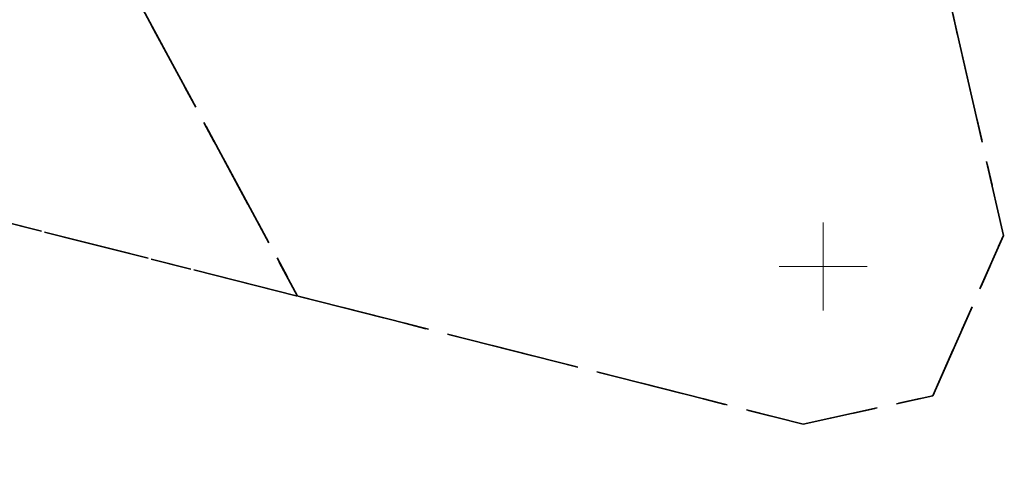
# Model space of a CAD drawing. Header units: metres. Extents: x 538891 to 1080079, y 6588829 to 13178720.
# Tile 554 of 656: x 539913 to 539958, y 6589340 to 6589361. Entities that reach past the tile are written whole.
import ezdxf

# ---------------------------------------------------------------- set-up
doc = ezdxf.new("R2010")
doc.units = ezdxf.units.M
doc.header["$LTSCALE"] = 0.4
doc.linetypes.add('KATASTRIPIIR', pattern=[17.5, 10, -2.5, 2.5, -2.5])
doc.layers.add('GEO', color=7, linetype='Continuous')

# ---------------------------------------------------------------- blocks, each defined once
blk = doc.blocks.new('VKORIS')
at = {"color": 7, "linetype": 'Continuous', "lineweight": 9}
for p, q in [((0, 4), (0, -4)), ((-4, 0), (4, 0))]:
    blk.add_line(p, q, dxfattribs=at)

msp = doc.modelspace()

# ---------------------------------------------------------------- linework, layer by layer
at = {"layer": 'GEO', "color": 35, "linetype": 'KATASTRIPIIR', "lineweight": 35, "true_color": 0xb1703a, "flags": 128}
for points in [[(539443.01, 6589409.31), (539452.71, 6589448.01), (539474.09, 6589442.7), (539521.35, 6589512.66), (539531.92, 6589505.27), (539524.3, 6589495.39), (539522.08, 6589499.6), (539481.56, 6589440.85), (539563.86, 6589420.43), (539625.52, 6589405.13), (539608.81, 6589440.29), (539609.75, 6589442.99), (539608, 6589446.67), (539559.55, 6589546.11), (539564.46, 6589553.36), (539630.53, 6589415.87), (539746.58, 6589386.48), (539806.68, 6589371.25), (539851.41, 6589359.92), (539871.95, 6589354.72), (539867.18, 6589363.58), (539926.12, 6589348.66), (539949.09, 6589342.84), (539954.98, 6589344.13), (539958.19, 6589351.42), (539955.18, 6589364.57), (539908.73, 6589450.44), (539900.61, 6589446.07), (539894.15, 6589442.58), (539889.14, 6589451.77), (539891.02, 6589452.73), (539900.13, 6589457.61), (539896.12, 6589465.27), (539900.48, 6589467.33), (539893.45, 6589480.29), (539898.64, 6589483.31), (539888.11, 6589505.36), (539888.27, 6589511.95), (539890.68, 6589517.36), (539894.85, 6589504.16), (539935.41, 6589429.13), (539960.79, 6589380.36), (539989.71, 6589324.88), (539996.79, 6589323.09), (540010.36, 6589318.34), (540064.33, 6589299.46), (540078.61, 6589294.78), (540116.43, 6589314.56), (540134.41, 6589272.73), (540099.44, 6589253.16), (539963.84, 6589287.14), (539909.52, 6589298.37), (539763.13, 6589328.62), (539689.49, 6589347.26), (539661.86, 6589354.25), (539600.04, 6589369.91), (539443.01, 6589409.31)], [(539926.12, 6589348.66), (539867.18, 6589363.58), (539817.05, 6589456.57), (539818.6, 6589458.53), (539814.19, 6589466.28), (539815.91, 6589467.25), (539811.08, 6589476.23), (539822.13, 6589476.3), (539849.42, 6589490.99), (539879.69, 6589434.79), (539926.12, 6589348.66)], [(539900.61, 6589446.07), (539908.73, 6589450.44), (539955.18, 6589364.57), (539958.19, 6589351.42), (539954.98, 6589344.13), (539949.09, 6589342.84), (539926.12, 6589348.66), (539879.69, 6589434.79), (539894.15, 6589442.58), (539900.61, 6589446.07)]]:
    msp.add_lwpolyline(points, dxfattribs=at)

# ---------------------------------------------------------------- block references
at = {"layer": 'GEO', "color": 8, "true_color": 0x7d7d7d, "xscale": 0.5, "yscale": 0.5, "zscale": 0.5}
msp.add_blockref('VKORIS', (539950, 6589350), dxfattribs=at)

doc.saveas('drawing.dxf')
